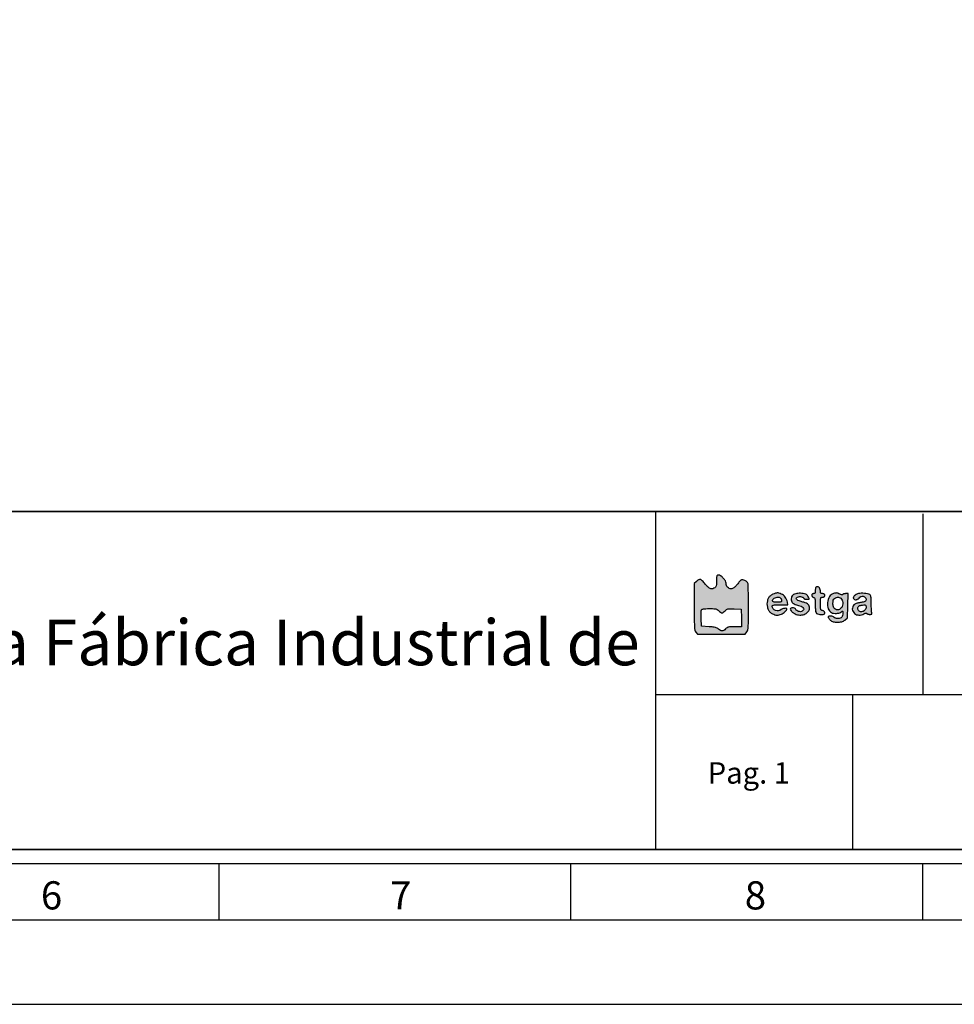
# Model space of a CAD drawing. Header units: millimetres. Extents: x -559 to 10735, y -2326 to 222.
# Tile 546 of 656: x 5444 to 5576, y -1572 to -1434. Entities that reach past the tile are written whole.
import ezdxf

# ---------------------------------------------------------------- set-up
doc = ezdxf.new("R2010")
doc.units = ezdxf.units.MM
doc.header["$LTSCALE"] = 4
doc.layers.add('Modelo', color=251, linetype='Continuous')
doc.layers.add('Texto Cabeçalho', color=3, linetype='Continuous')

msp = doc.modelspace()

# ---------------------------------------------------------------- hatches: boundary and pattern name
at = {"layer": 'Texto Cabeçalho'}
h = msp.add_hatch(color=256, dxfattribs=at)
h.dxf.hatch_style = 1
h.paths.add_polyline_path([(5543.98, -1514, -0.103369), (5543.74, -1513.83, -0.100368), (5543.58, -1513.58, -0.089615), (5543.53, -1513.28, 0.138861), (5543.43, -1512.95, 0.04933), (5543.13, -1512.55, 0.049188), (5542.76, -1512.22, 0.157567), (5542.45, -1512.12, 0.119218), (5542.31, -1512.16, 0.19762), (5542.24, -1512.25, 0.071776), (5542.2, -1512.44, 0.007282), (5542.2, -1512.9, -0.03039), (5542.16, -1513.47, -0.109263), (5542.04, -1513.81, -0.162003), (5541.82, -1513.99, -0.093147), (5541.48, -1514.06, -0.088417), (5541.28, -1514.02, -0.074351), (5541.1, -1513.92, -0.047695), (5540.89, -1513.73, -0.013943), (5540.61, -1513.4, 0.016235), (5540.39, -1513.15, 0.021586), (5540.18, -1512.93, 0.019562), (5539.99, -1512.77, 0.160613), (5539.88, -1512.73, 0.105218), (5539.79, -1512.75, 0.031288), (5539.65, -1512.82, 0.029869), (5539.51, -1512.91, 0.028262), (5539.37, -1513.02), (5539.05, -1513.32), (5539.05, -1516.58, 0.001459), (5539.06, -1518.57, 0.014831), (5539.09, -1519.39, 0.036596), (5539.15, -1519.85, 0.117837), (5539.28, -1520.13), (5539.51, -1520.41), (5542.86, -1520.41), (5546.2, -1520.41), (5546.44, -1520.11, 0.110111), (5546.57, -1519.82, 0.037202), (5546.63, -1519.37, 0.01517), (5546.66, -1518.56, 0.001536), (5546.67, -1516.64, 0.00222), (5546.67, -1515.41, 0.00338), (5546.65, -1514.35, 0.001252), (5546.63, -1513.43, 0.085167), (5546.6, -1513.28, 0.1341), (5546.46, -1513.09, 0.046674), (5546.18, -1512.91, 0.046093), (5545.88, -1512.79, 0.175615), (5545.68, -1512.8, 0.095071), (5545.6, -1512.85, 0.011188), (5545.44, -1513.02, 0.013085), (5545.25, -1513.23, 0.010367), (5545.06, -1513.46, -0.016413), (5544.82, -1513.76, -0.050954), (5544.63, -1513.93, -0.075762), (5544.45, -1514.03, -0.085445), (5544.26, -1514.06, -0.100623)])
h.paths.add_polyline_path([(5544.04, -1516.85, -0.006824), (5544.65, -1516.87), (5545.65, -1516.9), (5545.68, -1518.14), (5545.71, -1519.38), (5544.74, -1519.38, 0.008317), (5544.16, -1519.39, 0.049732), (5543.87, -1519.43, 0.085353), (5543.66, -1519.52, 0.053245), (5543.46, -1519.69, -0.051848), (5543.19, -1519.9, -0.137763), (5542.96, -1519.97, -0.141522), (5542.73, -1519.91, -0.055915), (5542.47, -1519.72, 0.066463), (5542.27, -1519.57, 0.061609), (5542.03, -1519.48, 0.037581), (5541.7, -1519.43, 0.008945), (5541.13, -1519.38), (5540.08, -1519.32), (5540.04, -1518.24, -0.005737), (5540.03, -1517.82, -0.007758), (5540.04, -1517.43, -0.005495), (5540.05, -1517.11, -0.080952), (5540.07, -1517, -0.226456), (5540.15, -1516.93, -0.042121), (5540.35, -1516.88, -0.028091), (5540.68, -1516.85, -0.008218), (5541.17, -1516.84, -0.007127), (5541.79, -1516.85, -0.049297), (5542.09, -1516.89, -0.091664), (5542.29, -1516.98, -0.058119), (5542.49, -1517.14, 0.049987), (5542.74, -1517.36, 0.158555), (5542.95, -1517.43, 0.161487), (5543.15, -1517.36, 0.052373), (5543.39, -1517.14, -0.055528), (5543.58, -1516.97, -0.105577), (5543.76, -1516.88, -0.055162)], flags=16)
at = {"layer": 'Texto Cabeçalho', "true_color": 0x000000}
h = msp.add_hatch(color=18, dxfattribs=at)
h.dxf.hatch_style = 1
h.paths.add_polyline_path([(5550.05, -1516.41, -0.113871), (5550.19, -1516.35, -0.04008), (5550.48, -1516.32, -0.005228), (5551.1, -1516.31), (5552.2, -1516.31), (5552.13, -1515.93, 0.048578), (5552.01, -1515.54, 0.065059), (5551.83, -1515.22, 0.068572), (5551.58, -1514.97, 0.062515), (5551.26, -1514.79, 0.023173), (5550.93, -1514.67, 0.080221), (5550.7, -1514.64, 0.075403), (5550.47, -1514.68, 0.018955), (5550.11, -1514.81, 0.076875), (5549.76, -1515.03, 0.080553), (5549.49, -1515.34, 0.076557), (5549.33, -1515.73, 0.060775), (5549.27, -1516.19, 0.052656), (5549.32, -1516.65, 0.074597), (5549.47, -1517.04, 0.080636), (5549.71, -1517.34, 0.074541), (5550.04, -1517.57, 0.034396), (5550.39, -1517.7, 0.065799), (5550.68, -1517.76, 0.069298), (5550.97, -1517.73, 0.042275), (5551.29, -1517.62, 0.054982), (5551.54, -1517.48, 0.036275), (5551.79, -1517.27, 0.034641), (5551.99, -1517.05, 0.160063), (5552.05, -1516.89, 0.390518), (5551.98, -1516.8, 0.056062), (5551.72, -1516.8, 0.050936), (5551.44, -1516.87, 0.117799), (5551.25, -1516.98, -0.16673), (5550.9, -1517.15, -0.120242), (5550.48, -1517.1, -0.124135), (5550.13, -1516.86, -0.18266), (5550, -1516.52, -0.238399)])
h.paths.add_polyline_path([(5550.05, -1515.68, -0.091609), (5550.19, -1515.46, -0.108903), (5550.4, -1515.31, -0.078201), (5550.69, -1515.23, -0.081241), (5550.98, -1515.25, -0.13845), (5551.18, -1515.37, -0.062207), (5551.24, -1515.44, -0.039117), (5551.29, -1515.54, -0.038824), (5551.32, -1515.64, -0.056382), (5551.33, -1515.73, -0.139014), (5551.3, -1515.84, -0.168808), (5551.21, -1515.91, -0.074881), (5551.05, -1515.94, -0.012599), (5550.73, -1515.95, -0.02814), (5550.3, -1515.93, -0.156678), (5550.09, -1515.83, -0.311186)], flags=16)
h.paths.add_polyline_path([(5553.24, -1516.24, 0.01235), (5553.87, -1516.45, -0.055419), (5554.22, -1516.6, -0.154763), (5554.4, -1516.8, -0.239194), (5554.4, -1517.01, -0.128236), (5554.22, -1517.2, -0.132572), (5553.99, -1517.27, -0.077903), (5553.71, -1517.23, -0.080674), (5553.46, -1517.12, -0.168057), (5553.33, -1516.95, 0.202023), (5553.22, -1516.82, 0.079859), (5553, -1516.75, 0.076974), (5552.75, -1516.75, 0.15765), (5552.58, -1516.83, 0.332869), (5552.56, -1517, 0.066485), (5552.75, -1517.26, 0.056587), (5553.05, -1517.5, 0.072154), (5553.37, -1517.66, 0.083014), (5554.03, -1517.74, 0.097651), (5554.63, -1517.59, 0.116791), (5555.06, -1517.26, 0.163369), (5555.23, -1516.81, 0.072663), (5555.19, -1516.49, 0.122125), (5555.06, -1516.25, 0.102823), (5554.82, -1516.08, 0.04161), (5554.43, -1515.95, -0.012751), (5553.94, -1515.81, -0.042101), (5553.62, -1515.68, -0.07158), (5553.44, -1515.56, -0.207626), (5553.38, -1515.42, -0.255969), (5553.46, -1515.28, -0.085662), (5553.7, -1515.18, -0.073886), (5553.99, -1515.16, -0.10615), (5554.23, -1515.23, -0.026102), (5554.33, -1515.28, -0.033758), (5554.4, -1515.34, -0.049946), (5554.48, -1515.42, 0.44107), (5554.5, -1515.47, 0.040945), (5554.58, -1515.5, 0.036019), (5554.7, -1515.52, 0.022477), (5554.84, -1515.53, 0.006342), (5554.98, -1515.53, 0.010544), (5555.09, -1515.52, 0.004395), (5555.19, -1515.51, 0.389495), (5555.2, -1515.5, 0.121245), (5555.16, -1515.34, 0.029603), (5555.02, -1515.11, 0.028452), (5554.85, -1514.89, 0.14911), (5554.73, -1514.81, 0.027359), (5554.35, -1514.73, 0.027599), (5553.96, -1514.69, 0.029348), (5553.6, -1514.7, 0.052114), (5553.31, -1514.75, 0.051808), (5552.99, -1514.88, 0.112549), (5552.79, -1515.05, 0.119902), (5552.69, -1515.29, 0.063393), (5552.68, -1515.61, 0.088373), (5552.76, -1515.88, 0.126496), (5552.92, -1516.08, 0.068854)])
h.paths.add_polyline_path([(5556.78, -1514.56, -0.022931), (5556.77, -1514.33, 0.099329), (5556.71, -1514.04, 0.135439), (5556.55, -1513.82, 0.177459), (5556.33, -1513.76, 0.181757), (5556.13, -1513.85, 0.133829), (5556.1, -1513.91, 0.022028), (5556.07, -1514.03, 0.022866), (5556.05, -1514.18, 0.018427), (5556.05, -1514.34, -0.024804), (5556.04, -1514.55, -0.110756), (5556, -1514.66, -0.174053), (5555.93, -1514.72, -0.085474), (5555.8, -1514.74, 0.071854), (5555.7, -1514.76, 0.117651), (5555.63, -1514.8, 0.122574), (5555.58, -1514.87, 0.082072), (5555.56, -1514.97, 0.097504), (5555.58, -1515.06, 0.076301), (5555.63, -1515.15, 0.074004), (5555.71, -1515.22, 0.081717), (5555.8, -1515.26, -0.145612), (5555.93, -1515.34, -0.130186), (5556.01, -1515.48, -0.049038), (5556.04, -1515.75, -0.005703), (5556.05, -1516.35, 0.014049), (5556.07, -1517.07, 0.10478), (5556.16, -1517.4, 0.190915), (5556.35, -1517.57, 0.068962), (5556.71, -1517.65, 0.011052), (5557.09, -1517.66, 0.089181), (5557.26, -1517.64, 0.209026), (5557.35, -1517.56, 0.103767), (5557.38, -1517.42, 0.102549), (5557.36, -1517.32, 0.09348), (5557.3, -1517.23, 0.080963), (5557.2, -1517.16, 0.055091), (5557.08, -1517.11, -0.085661), (5556.9, -1517.04, -0.172689), (5556.82, -1516.92, -0.068807), (5556.78, -1516.7, -0.006072), (5556.77, -1516.13, -0.005), (5556.78, -1515.55, -0.07577), (5556.81, -1515.35, -0.227977), (5556.9, -1515.26, -0.088152), (5557.08, -1515.23, 0.044917), (5557.22, -1515.21, 0.124433), (5557.31, -1515.17, 0.149479), (5557.36, -1515.1, 0.07578), (5557.38, -1514.98, 0.07578), (5557.36, -1514.87, 0.149479), (5557.31, -1514.8, 0.124433), (5557.22, -1514.75, 0.044917), (5557.08, -1514.74, -0.050044), (5556.91, -1514.72, -0.186049), (5556.83, -1514.67, -0.136666)])
h.paths.add_polyline_path([(5560.66, -1514.74), (5560.3, -1514.74, 0.033181), (5560.16, -1514.75, 0.043568), (5560.03, -1514.78, 0.050115), (5559.94, -1514.82, 0.187636), (5559.9, -1514.87, -0.247449), (5559.85, -1514.91, -0.10686), (5559.77, -1514.92, -0.060386), (5559.65, -1514.88, -0.023082), (5559.49, -1514.81, 0.019444), (5559.24, -1514.69, 0.077502), (5559.07, -1514.65, 0.074546), (5558.89, -1514.65, 0.017156), (5558.6, -1514.73, 0.196809), (5558.05, -1515.15, 0.106383), (5557.78, -1515.99, 0.105474), (5557.88, -1516.86, 0.191241), (5558.34, -1517.4, 0.085158), (5558.63, -1517.5, 0.050096), (5559.01, -1517.52, 0.050301), (5559.37, -1517.46, 0.090587), (5559.65, -1517.34, -0.012552), (5559.82, -1517.22, -0.257457), (5559.88, -1517.22, -0.273567), (5559.91, -1517.27, -0.013884), (5559.92, -1517.46, -0.05592), (5559.88, -1517.82, -0.118454), (5559.76, -1518.06, -0.135537), (5559.55, -1518.2, -0.084417), (5559.26, -1518.25, -0.04037), (5559.1, -1518.24, -0.038681), (5558.93, -1518.2, -0.041248), (5558.8, -1518.14, -0.099612), (5558.71, -1518.07, 0.147033), (5558.52, -1517.95, 0.057385), (5558.22, -1517.89, 0.064117), (5557.95, -1517.91, 0.359237), (5557.86, -1518.01, 0.130215), (5557.88, -1518.08, 0.023416), (5557.95, -1518.19, 0.023868), (5558.05, -1518.31, 0.019589), (5558.16, -1518.44, 0.128655), (5558.57, -1518.68, 0.067817), (5559.15, -1518.76, 0.066219), (5559.76, -1518.68, 0.103511), (5560.22, -1518.44), (5560.58, -1518.15), (5560.62, -1516.45)])
h.paths.add_polyline_path([(5559.88, -1515.81, -0.078162), (5559.91, -1516.18, -0.08106), (5559.84, -1516.53, -0.110055), (5559.65, -1516.79, -0.05576), (5559.43, -1516.96, -0.113803), (5559.22, -1517.02, -0.118156), (5559.01, -1516.99, -0.06293), (5558.78, -1516.86, -0.1635), (5558.59, -1516.58, -0.06554), (5558.53, -1516.12, -0.065846), (5558.58, -1515.67, -0.17401), (5558.76, -1515.4, -0.081368), (5559.02, -1515.26, -0.102035), (5559.29, -1515.24, -0.109501), (5559.54, -1515.32, -0.106286), (5559.73, -1515.49, -0.089684)], flags=16)
h.paths.add_polyline_path([(5563.9, -1515.5, 0.036016), (5563.87, -1515.18, 0.07733), (5563.81, -1514.99, 0.153756), (5563.7, -1514.88, 0.069667), (5563.39, -1514.77, 0.029511), (5562.94, -1514.7, 0.029541), (5562.48, -1514.69, 0.051631), (5562.1, -1514.74, 0.085642), (5561.67, -1514.93, 0.13911), (5561.41, -1515.23, 0.300432), (5561.44, -1515.47, 0.213781), (5561.7, -1515.59, 0.056561), (5561.85, -1515.57, 0.059268), (5561.99, -1515.52, 0.06217), (5562.11, -1515.45, 0.075491), (5562.19, -1515.35, -0.163422), (5562.44, -1515.14, -0.138242), (5562.79, -1515.11, -0.151603), (5563.07, -1515.26, -0.198567), (5563.19, -1515.53, -0.109936), (5563.14, -1515.72, -0.167168), (5563.03, -1515.84, -0.0704), (5562.79, -1515.92, -0.008633), (5562.24, -1516.02, 0.031451), (5562.02, -1516.06, 0.027553), (5561.8, -1516.14, 0.028543), (5561.6, -1516.23, 0.070294), (5561.48, -1516.33, 0.107636), (5561.3, -1516.61, 0.108361), (5561.25, -1516.93, 0.106663), (5561.35, -1517.26, 0.101341), (5561.57, -1517.52, 0.072013), (5561.86, -1517.69, 0.083264), (5562.18, -1517.75, 0.077928), (5562.52, -1517.72, 0.054111), (5562.88, -1517.58, -0.023082), (5563.04, -1517.5, -0.060386), (5563.16, -1517.47, -0.10686), (5563.24, -1517.48, -0.247449), (5563.28, -1517.52, 0.188788), (5563.33, -1517.57, 0.049671), (5563.42, -1517.61, 0.043241), (5563.55, -1517.64, 0.032838), (5563.69, -1517.65, 0.022226), (5563.88, -1517.64, 0.123286), (5563.97, -1517.61, 0.241912), (5564, -1517.55, 0.102416), (5563.99, -1517.45, -0.071957), (5563.96, -1517.33, -0.005942), (5563.93, -1516.99, -0.007853), (5563.92, -1516.58, -0.005973), (5563.91, -1516.13, 0.006065)])
h.paths.add_polyline_path([(5563.12, -1516.37, -0.172242), (5563.17, -1516.46, -0.047364), (5563.19, -1516.61, -0.096839), (5563.14, -1516.87, -0.097339), (5562.99, -1517.08, -0.098406), (5562.78, -1517.23, -0.101383), (5562.53, -1517.28, -0.098385), (5562.29, -1517.24, -0.121124), (5562.11, -1517.1, -0.129792), (5562.02, -1516.91, -0.122461), (5562.03, -1516.69, -0.103308), (5562.12, -1516.53, -0.109403), (5562.27, -1516.42, -0.071406), (5562.5, -1516.36, -0.022133), (5562.85, -1516.33, -0.034533), (5563.03, -1516.33, -0.151976)], flags=16)

# ---------------------------------------------------------------- linework, layer by layer
at = {"layer": 'Modelo'}
for p, q in [((5533.61, -1503.2), (5533.61, -1550.65)), ((5571.2, -1528.9), (5571.2, -1503.52)), ((5533.61, -1528.9), (5719.47, -1528.9)), ((5561.29, -1528.9), (5561.29, -1550.65)), ((5472.31, -1552.63), (5472.31, -1560.54)), ((5521.74, -1560.54), (5521.74, -1552.63)), ((5571.17, -1560.54), (5571.17, -1552.63)), ((5274.58, -1560.54), (5721.45, -1560.54)), ((5373.44, -1560.54), (5472.31, -1560.54)), ((5472.31, -1560.54), (5571.17, -1560.54)), ((5571.17, -1560.54), (5670.04, -1560.54))]:
    msp.add_line(p, q, dxfattribs=at)
for points in [[(5153.96, -1572.4), (5741.22, -1572.4), (5741.22, -1157.17), (5153.96, -1157.17)], [(5173.74, -1552.63), (5721.45, -1552.63), (5721.45, -1176.94), (5173.74, -1176.94)], [(5719.47, -1550.65), (5175.71, -1550.65), (5175.71, -1178.92), (5719.47, -1178.92)], [(5175.71, -1503.2), (5719.47, -1503.2), (5719.47, -1550.65), (5175.71, -1550.65)], [(5719.47, -1503.2), (5175.71, -1503.2), (5175.71, -1550.65), (5719.47, -1550.65)], [(5325.99, -1503.2), (5533.61, -1503.2), (5533.61, -1550.65), (5325.99, -1550.65)]]:
    msp.add_lwpolyline(points, close=True, dxfattribs=at)
at = {"layer": 'Texto Cabeçalho'}
for points in [[(5542.2, -1512.9, -0.03039), (5542.16, -1513.47, -0.109263), (5542.04, -1513.81, -0.162002), (5541.82, -1513.99, -0.093148), (5541.48, -1514.06, -0.088414), (5541.28, -1514.02, -0.074352), (5541.1, -1513.92, -0.047695), (5540.89, -1513.73, -0.013943), (5540.61, -1513.4, 0.016236), (5540.39, -1513.15, 0.021587), (5540.18, -1512.93, 0.01956), (5539.99, -1512.77, 0.160613), (5539.88, -1512.73, 0.105217), (5539.79, -1512.75, 0.031287), (5539.65, -1512.82, 0.02987), (5539.51, -1512.91, 0.028262), (5539.37, -1513.02), (5539.05, -1513.32), (5539.05, -1516.58, 0.001459), (5539.06, -1518.57, 0.014831), (5539.09, -1519.39, 0.036596), (5539.15, -1519.85, 0.117837), (5539.28, -1520.13), (5539.51, -1520.41), (5542.86, -1520.41), (5546.2, -1520.41), (5546.44, -1520.11, 0.110111), (5546.57, -1519.82, 0.037202), (5546.63, -1519.37, 0.01517), (5546.66, -1518.56, 0.001536), (5546.67, -1516.64, 0.00222), (5546.67, -1515.41, 0.00338), (5546.65, -1514.35, 0.001252), (5546.63, -1513.43, 0.085167), (5546.6, -1513.28, 0.1341), (5546.46, -1513.09, 0.046674), (5546.18, -1512.91, 0.046093), (5545.88, -1512.79, 0.175615), (5545.68, -1512.8, 0.095071), (5545.6, -1512.85, 0.011196), (5545.43, -1513.02, 0.013078), (5545.25, -1513.23, 0.010367), (5545.06, -1513.46, -0.016413), (5544.82, -1513.76, -0.050954), (5544.63, -1513.93, -0.075762), (5544.45, -1514.03, -0.085443), (5544.26, -1514.06, -0.100625), (5543.98, -1514, -0.103356), (5543.74, -1513.83, -0.100381), (5543.58, -1513.58, -0.089614), (5543.53, -1513.28, 0.13886), (5543.43, -1512.95, 0.04933), (5543.13, -1512.55, 0.049188), (5542.76, -1512.22, 0.157567), (5542.45, -1512.12, 0.119219), (5542.31, -1512.16, 0.197619), (5542.24, -1512.25, 0.071776), (5542.2, -1512.44, 0.007282)], [(5542.49, -1517.14, 0.049987), (5542.74, -1517.36, 0.158555), (5542.95, -1517.43, 0.161487), (5543.15, -1517.36, 0.052373), (5543.39, -1517.14, -0.055528), (5543.58, -1516.97, -0.105578), (5543.76, -1516.88, -0.055162), (5544.04, -1516.85, -0.006824), (5544.65, -1516.87), (5545.65, -1516.9), (5545.68, -1518.14), (5545.71, -1519.38), (5544.74, -1519.38, 0.008317), (5544.16, -1519.39, 0.049732), (5543.87, -1519.43, 0.085354), (5543.66, -1519.52, 0.053245), (5543.46, -1519.69, -0.051848), (5543.19, -1519.9, -0.137763), (5542.96, -1519.97, -0.141522), (5542.73, -1519.91, -0.055915), (5542.47, -1519.72, 0.066463), (5542.27, -1519.57, 0.061609), (5542.03, -1519.48, 0.037581), (5541.7, -1519.43, 0.008945), (5541.13, -1519.38), (5540.08, -1519.32), (5540.04, -1518.24, -0.005737), (5540.03, -1517.82, -0.007759), (5540.04, -1517.43, -0.005495), (5540.05, -1517.11, -0.080952), (5540.07, -1517, -0.226456), (5540.15, -1516.93, -0.042121), (5540.35, -1516.88, -0.028091), (5540.68, -1516.85, -0.008218), (5541.17, -1516.84, -0.007127), (5541.79, -1516.85, -0.049297), (5542.09, -1516.89, -0.091664), (5542.29, -1516.98, -0.058119)]]:
    msp.add_lwpolyline(points, format="xyb", close=True, dxfattribs=at)
at = {"layer": 'Texto Cabeçalho', "color": 18, "true_color": 0x000000}
for points in [[(5556.13, -1513.85, 0.13383), (5556.1, -1513.91, 0.022027), (5556.07, -1514.03, 0.022866), (5556.05, -1514.18, 0.018427), (5556.05, -1514.34, -0.024804), (5556.04, -1514.55, -0.110756), (5556, -1514.66, -0.174054), (5555.93, -1514.72, -0.085474), (5555.8, -1514.74, 0.071854), (5555.7, -1514.76, 0.117651), (5555.63, -1514.8, 0.122573), (5555.58, -1514.87, 0.082074), (5555.56, -1514.97, 0.097502), (5555.58, -1515.06, 0.076311), (5555.63, -1515.15, 0.073995), (5555.71, -1515.22, 0.081717), (5555.8, -1515.26, -0.145614), (5555.93, -1515.34, -0.130184), (5556.01, -1515.48, -0.049038), (5556.04, -1515.75, -0.005703), (5556.05, -1516.35, 0.014049), (5556.07, -1517.07, 0.10478), (5556.16, -1517.4, 0.190915), (5556.35, -1517.57, 0.068962), (5556.71, -1517.65, 0.011052), (5557.09, -1517.66, 0.089181), (5557.26, -1517.64, 0.209026), (5557.35, -1517.56, 0.103767), (5557.38, -1517.42, 0.102549), (5557.36, -1517.32, 0.09348), (5557.3, -1517.23, 0.080962), (5557.2, -1517.16, 0.055092), (5557.08, -1517.11, -0.085661), (5556.9, -1517.04, -0.172688), (5556.82, -1516.92, -0.068807), (5556.78, -1516.7, -0.006069), (5556.77, -1516.13, -0.005003), (5556.78, -1515.55, -0.07577), (5556.81, -1515.35, -0.227976), (5556.9, -1515.26, -0.088152), (5557.08, -1515.23, 0.044917), (5557.22, -1515.21, 0.124434), (5557.31, -1515.17, 0.149477), (5557.36, -1515.1, 0.07578), (5557.38, -1514.98, 0.07578), (5557.36, -1514.87, 0.149477), (5557.31, -1514.8, 0.124434), (5557.22, -1514.75, 0.044917), (5557.08, -1514.74, -0.050044), (5556.91, -1514.72, -0.186049), (5556.83, -1514.67, -0.136666), (5556.78, -1514.56, -0.022931), (5556.77, -1514.33, 0.099329), (5556.71, -1514.04, 0.135439), (5556.55, -1513.82, 0.177459), (5556.33, -1513.76, 0.181757)], [(5550.11, -1514.81, 0.076875), (5549.76, -1515.03, 0.080556), (5549.49, -1515.34, 0.076556), (5549.33, -1515.73, 0.060774), (5549.27, -1516.19, 0.052657), (5549.32, -1516.65, 0.074597), (5549.47, -1517.04, 0.080632), (5549.71, -1517.34, 0.074544), (5550.04, -1517.57, 0.034396), (5550.39, -1517.7, 0.065799), (5550.68, -1517.76, 0.069299), (5550.97, -1517.73, 0.042275), (5551.29, -1517.62, 0.054984), (5551.54, -1517.48, 0.036273), (5551.79, -1517.27, 0.034643), (5551.99, -1517.05, 0.160063), (5552.05, -1516.89, 0.390517), (5551.98, -1516.8, 0.056063), (5551.72, -1516.8, 0.050935), (5551.44, -1516.87, 0.117799), (5551.25, -1516.98, -0.166731), (5550.9, -1517.15, -0.120236), (5550.48, -1517.1, -0.12414), (5550.13, -1516.86, -0.18266), (5550, -1516.52, -0.238398), (5550.05, -1516.41, -0.113871), (5550.19, -1516.35, -0.04008), (5550.48, -1516.32, -0.005228), (5551.1, -1516.31), (5552.2, -1516.31), (5552.13, -1515.93, 0.048578), (5552.01, -1515.54, 0.065057), (5551.83, -1515.22, 0.068575), (5551.58, -1514.97, 0.062514), (5551.26, -1514.79, 0.023173), (5550.93, -1514.67, 0.08022), (5550.7, -1514.64, 0.075404), (5550.47, -1514.68, 0.018955)], [(5551.18, -1515.37, -0.062206), (5551.24, -1515.44, -0.039117), (5551.29, -1515.54, -0.038823), (5551.32, -1515.64, -0.056383), (5551.33, -1515.73, -0.139013), (5551.3, -1515.84, -0.168809), (5551.21, -1515.91, -0.074881), (5551.05, -1515.94, -0.012599), (5550.73, -1515.95, -0.028141), (5550.3, -1515.93, -0.156678), (5550.09, -1515.83, -0.311186), (5550.05, -1515.68, -0.09161), (5550.19, -1515.46, -0.108903), (5550.4, -1515.31, -0.078199), (5550.69, -1515.23, -0.081243), (5550.98, -1515.25, -0.138452)], [(5553.31, -1514.75, 0.051806), (5552.99, -1514.88, 0.112553), (5552.79, -1515.05, 0.119897), (5552.69, -1515.29, 0.063394), (5552.68, -1515.61, 0.088372), (5552.76, -1515.88, 0.126496), (5552.92, -1516.08, 0.068854), (5553.24, -1516.24, 0.01235), (5553.87, -1516.45, -0.055419), (5554.22, -1516.6, -0.154763), (5554.4, -1516.8, -0.239194), (5554.4, -1517.01, -0.128234), (5554.22, -1517.2, -0.132575), (5553.99, -1517.27, -0.077903), (5553.71, -1517.23, -0.080674), (5553.46, -1517.12, -0.168057), (5553.33, -1516.95, 0.202023), (5553.22, -1516.82, 0.079858), (5553, -1516.75, 0.076975), (5552.75, -1516.75, 0.15765), (5552.58, -1516.83, 0.332868), (5552.56, -1517, 0.066484), (5552.75, -1517.26, 0.056587), (5553.05, -1517.5, 0.072154), (5553.37, -1517.66, 0.083015), (5554.03, -1517.74, 0.09765), (5554.63, -1517.59, 0.11679), (5555.06, -1517.26, 0.163367), (5555.23, -1516.81, 0.072664), (5555.19, -1516.49, 0.122124), (5555.06, -1516.25, 0.102824), (5554.82, -1516.08, 0.04161), (5554.43, -1515.95, -0.012751), (5553.94, -1515.81, -0.042101), (5553.62, -1515.68, -0.07158), (5553.44, -1515.56, -0.207626), (5553.38, -1515.42, -0.255969), (5553.46, -1515.28, -0.085662), (5553.7, -1515.18, -0.073885), (5553.99, -1515.16, -0.106152), (5554.23, -1515.23, -0.026101), (5554.33, -1515.28, -0.03376), (5554.4, -1515.34, -0.035864), (5554.46, -1515.4, -0.175941), (5554.47, -1515.44, 0.30201), (5554.5, -1515.47, 0.040944), (5554.58, -1515.5, 0.03602), (5554.7, -1515.52, 0.022477), (5554.84, -1515.53, 0.006342), (5554.98, -1515.53, 0.010545), (5555.09, -1515.52, 0.004395), (5555.19, -1515.51, 0.389495), (5555.2, -1515.5, 0.121245), (5555.16, -1515.34, 0.029611), (5555.02, -1515.11, 0.028445), (5554.85, -1514.89, 0.149111), (5554.73, -1514.81, 0.027359), (5554.35, -1514.73, 0.027599), (5553.96, -1514.69, 0.029348), (5553.6, -1514.7, 0.052116)], [(5558.6, -1514.73, 0.196809), (5558.05, -1515.15, 0.106383), (5557.78, -1515.99, 0.105474), (5557.88, -1516.86, 0.191244), (5558.34, -1517.4, 0.085154), (5558.63, -1517.5, 0.050096), (5559.01, -1517.52, 0.050301), (5559.37, -1517.46, 0.090587), (5559.65, -1517.34, -0.012552), (5559.82, -1517.22, -0.257457), (5559.88, -1517.22, -0.273567), (5559.91, -1517.27, -0.013884), (5559.92, -1517.46, -0.05592), (5559.88, -1517.82, -0.118454), (5559.76, -1518.06, -0.135536), (5559.55, -1518.2, -0.084417), (5559.26, -1518.25, -0.040357), (5559.1, -1518.24, -0.038692), (5558.93, -1518.2, -0.041249), (5558.8, -1518.14, -0.099612), (5558.71, -1518.07, 0.147033), (5558.52, -1517.95, 0.057383), (5558.22, -1517.89, 0.064119), (5557.95, -1517.91, 0.359236), (5557.86, -1518.01, 0.130216), (5557.88, -1518.08, 0.023416), (5557.95, -1518.19, 0.023867), (5558.05, -1518.31, 0.01959), (5558.16, -1518.44, 0.128655), (5558.57, -1518.68, 0.067817), (5559.15, -1518.76, 0.066219), (5559.76, -1518.68, 0.103511), (5560.22, -1518.44), (5560.58, -1518.15), (5560.62, -1516.45), (5560.66, -1514.74), (5560.3, -1514.74, 0.033181), (5560.16, -1514.75, 0.043567), (5560.03, -1514.78, 0.050115), (5559.94, -1514.82, 0.187636), (5559.9, -1514.87, -0.24745), (5559.85, -1514.91, -0.106859), (5559.77, -1514.92, -0.060386), (5559.65, -1514.88, -0.023082), (5559.49, -1514.81, 0.019444), (5559.24, -1514.69, 0.077509), (5559.07, -1514.65, 0.07454), (5558.89, -1514.65, 0.017156)], [(5559.73, -1515.49, -0.089685), (5559.88, -1515.81, -0.078159), (5559.91, -1516.18, -0.081063), (5559.84, -1516.53, -0.110055), (5559.65, -1516.79, -0.05576), (5559.43, -1516.96, -0.113798), (5559.22, -1517.02, -0.118162), (5559.01, -1516.99, -0.06293), (5558.78, -1516.86, -0.1635), (5558.59, -1516.58, -0.06554), (5558.53, -1516.12, -0.065846), (5558.58, -1515.67, -0.174009), (5558.76, -1515.4, -0.081369), (5559.02, -1515.26, -0.102035), (5559.29, -1515.24, -0.1095), (5559.54, -1515.32, -0.106285)], [(5562.1, -1514.74, 0.085643), (5561.67, -1514.93, 0.139111), (5561.41, -1515.23, 0.30043), (5561.44, -1515.47, 0.213781), (5561.7, -1515.59, 0.056559), (5561.85, -1515.57, 0.059271), (5561.99, -1515.52, 0.062169), (5562.11, -1515.45, 0.075491), (5562.19, -1515.35, -0.163421), (5562.44, -1515.14, -0.138241), (5562.79, -1515.11, -0.151604), (5563.07, -1515.26, -0.198569), (5563.19, -1515.53, -0.109935), (5563.14, -1515.72, -0.167168), (5563.03, -1515.84, -0.0704), (5562.79, -1515.92, -0.008633), (5562.24, -1516.02, 0.031451), (5562.02, -1516.06, 0.027552), (5561.8, -1516.14, 0.028544), (5561.6, -1516.23, 0.070293), (5561.48, -1516.33, 0.107636), (5561.3, -1516.61, 0.108364), (5561.25, -1516.93, 0.106657), (5561.35, -1517.26, 0.101343), (5561.57, -1517.52, 0.072013), (5561.86, -1517.69, 0.083267), (5562.18, -1517.75, 0.077925), (5562.52, -1517.72, 0.054111), (5562.88, -1517.58, -0.023082), (5563.04, -1517.5, -0.060386), (5563.16, -1517.47, -0.106859), (5563.24, -1517.48, -0.24745), (5563.28, -1517.52, 0.188788), (5563.33, -1517.57, 0.049672), (5563.42, -1517.61, 0.043241), (5563.55, -1517.64, 0.032837), (5563.69, -1517.65, 0.022226), (5563.88, -1517.64, 0.123286), (5563.97, -1517.61, 0.241912), (5564, -1517.55, 0.102416), (5563.99, -1517.45, -0.071957), (5563.96, -1517.33, -0.005943), (5563.93, -1516.99, -0.007853), (5563.92, -1516.58, -0.005973), (5563.91, -1516.13, 0.006065), (5563.9, -1515.5, 0.036016), (5563.87, -1515.18, 0.07733), (5563.81, -1514.99, 0.153756), (5563.7, -1514.88, 0.069667), (5563.39, -1514.77, 0.029521), (5562.94, -1514.7, 0.029531), (5562.48, -1514.69, 0.05163)], [(5563.19, -1516.61, -0.096839), (5563.14, -1516.87, -0.097339), (5562.99, -1517.08, -0.098406), (5562.78, -1517.23, -0.101383), (5562.53, -1517.28, -0.098386), (5562.29, -1517.24, -0.121123), (5562.11, -1517.1, -0.129796), (5562.02, -1516.91, -0.122458), (5562.03, -1516.69, -0.103306), (5562.12, -1516.53, -0.109406), (5562.27, -1516.42, -0.071406), (5562.5, -1516.36, -0.022133), (5562.85, -1516.33, -0.034533), (5563.03, -1516.33, -0.151976), (5563.12, -1516.37, -0.172243), (5563.17, -1516.46, -0.047364)]]:
    msp.add_lwpolyline(points, format="xyb", close=True, dxfattribs=at)

# ---------------------------------------------------------------- texts
at = {"layer": 'Modelo', "char_height": 3.95, "attachment_point": 1}
for s, insert in [('6', (5447.32, -1555.13)), ('7', (5496.34, -1555.13)), ('8', (5546.15, -1555.13))]:
    msp.add_mtext_dynamic_manual_height_columns(s, width=54.2922, gutter_width=19.77, heights=[0], dxfattribs=dict(at, insert=insert))
at = {"layer": 'Texto Cabeçalho', "attachment_point": 1}
for s, width, gutter_width, heights, insert, char_height in [('{\\fMeiryo UI|b1|i0|c0|p50;Projeto Elétrico de uma Fábrica Industrial de Injeção de Plástico}', 186.8119, 24.39, [30.32], (5349.69, -1518.38), 6.4146), ('\\pxqc;Pag. 1', 16.806, 15.03, [0], (5538.32, -1538.41), 3.0069)]:
    msp.add_mtext_dynamic_manual_height_columns(s, width=width, gutter_width=gutter_width, heights=heights, dxfattribs=dict(at, insert=insert, char_height=char_height))

doc.saveas('drawing.dxf')
